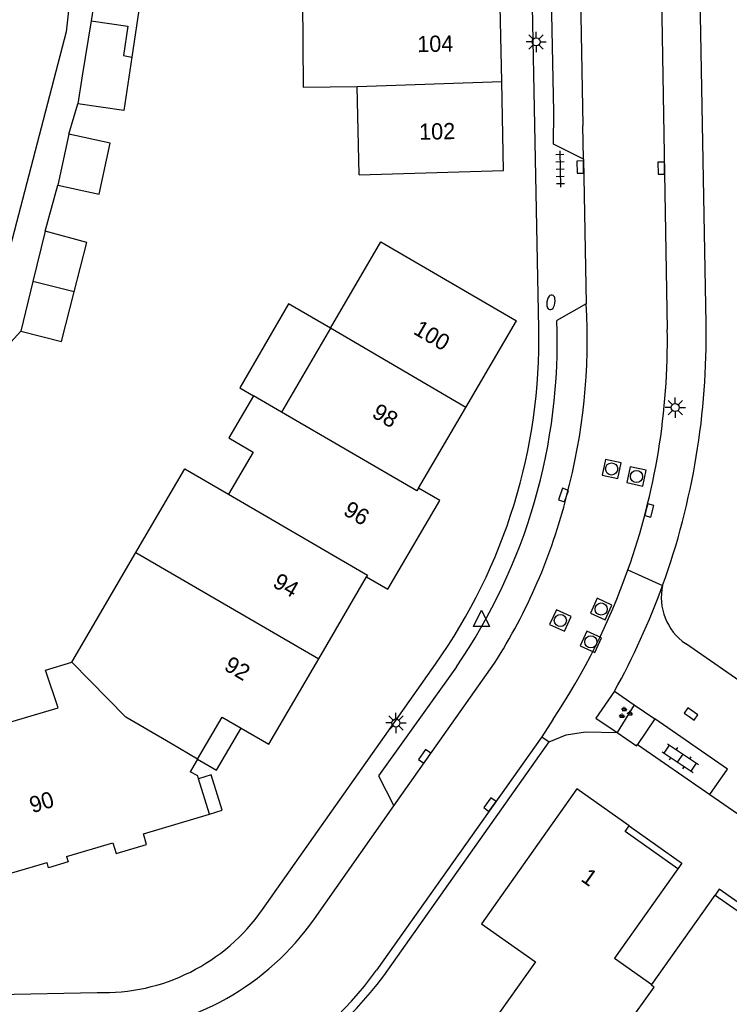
# Model space of a CAD drawing. Extents: x 126000 to 131009, y 393000 to 395500.
# Drawn here: x 130631.7 to 130675.5, y 394849.3 to 394910.1 of the extents above; entities that cross this region are included whole.
import ezdxf

# ---------------------------------------------------------------- set-up
doc = ezdxf.new("R2010")
doc.units = 0
for name, color, linetype in [('gg-afsc-erfafscheiding', 7, 'Continuous'), ('gg-anno-huisnummerreeks BGT', 7, 'Continuous'), ('gg-bbg-gedigitaliseerde bebouwing', 7, 'Continuous'), ('gg-bbg-gedigitaliseerde bijgebouw', 7, 'Continuous'), ('gg-bbg-hoofdgebouw', 7, 'Continuous'), ('gg-bbg-luifel en loopbrug', 7, 'Continuous'), ('gg-bbg-tussenscheiding', 7, 'Continuous'), ('gg-knt-verharding', 7, 'Continuous'), ('gg-knt-verharding nz', 7, 'Continuous'), ('gt-grn-vlakafsluiter', 7, 'Continuous'), ('gt-grn-weggrens', 7, 'Continuous'), ('gt-symb-brandkraan', 7, 'Continuous'), ('gt-symb-groenvak', 7, 'Continuous'), ('gt-symb-klinker verharding', 7, 'Continuous'), ('gt-symb-kolk', 7, 'Continuous'), ('gt-symb-lichtmast', 7, 'Continuous'), ('gt-symb-rioolschacht', 7, 'Continuous'), ('gt-symb-tegel verharding', 7, 'Continuous'), ('gt-symb-waterafsluiter', 7, 'Continuous')]:
    doc.layers.add(name, color=color, linetype=linetype)

# ---------------------------------------------------------------- blocks, each defined once
blk = doc.blocks.new('gt0-LMAST')
at = {"layer": 'gt-symb-lichtmast'}
for p, q in [((-0.005, 0.246), (-0.005, 0.621)), ((-0.182, 0.173), (-0.447, 0.438)), ((0.172, 0.173), (0.437, 0.438)), ((-0.255, -0.004), (-0.63, -0.004)), ((-0.182, -0.181), (-0.447, -0.446)), ((-0.005, -0.254), (-0.005, -0.629)), ((0.437, -0.446), (0.172, -0.181)), ((0.245, -0.004), (0.62, -0.004))]:
    blk.add_line(p, q, dxfattribs=at)
blk.add_circle((-0.005, -0.004), 0.25, dxfattribs=at)
blk = doc.blocks.new('gt0-BR')
at = {"layer": 'gt-symb-brandkraan'}
for centre, radius, start, end in [((-0.244, 0), 0.206, 107.56694, 252.43307), ((0.599, -2.664), 3, 106.89205, 107.56694), ((0, -0.691), 0.938, 73.10799, 106.89205), ((-0.599, -2.664), 3, 72.43309, 73.10799), ((0.244, 0), 0.206, 287.56695, 72.43309), ((0.599, 2.664), 3, 252.43307, 253.10797), ((0, 0.691), 0.938, 253.10797, 286.89206), ((-0.599, 2.664), 3, 286.89206, 287.56695)]:
    blk.add_arc(centre, radius, start, end, dxfattribs=at)
blk = doc.blocks.new('gt0-TEG1')
at = {"layer": 'gt-symb-tegel verharding'}
for p, q in [((-1.125, 0), (1.125, 0)), ((-0.9, -0.25), (-0.9, 0.25)), ((-0.45, -0.25), (-0.45, 0.25)), ((0, -0.25), (0, 0.25)), ((0.45, -0.25), (0.45, 0.25)), ((0.9, -0.25), (0.9, 0.25))]:
    blk.add_line(p, q, dxfattribs=at)
blk = doc.blocks.new('gt0-KOLK')
at = {"layer": 'gt-symb-kolk'}
blk.add_lwpolyline([(0, 0), (0.375, 0), (0.375, 0.4), (-0.375, 0.4), (-0.375, 0), (0, 0)], dxfattribs=at)
blk = doc.blocks.new('gt0-WAFSL')
at = {"layer": 'gt-symb-waterafsluiter'}
for p, q in [((-0.5, -0.333), (0, 0.667)), ((0, 0.667), (0.5, -0.333)), ((0.5, -0.333), (-0.5, -0.333))]:
    blk.add_line(p, q, dxfattribs=at)
blk = doc.blocks.new('gt0-RS')
at = {"layer": 'gt-symb-rioolschacht'}
blk.add_lwpolyline([(-0.5, -0.5), (0.5, -0.5), (0.5, 0.5), (-0.5, 0.5)], close=True, dxfattribs=at)
blk.add_circle((0, 0), 0.375, dxfattribs=at)
blk = doc.blocks.new('gt0-KL1')
at = {"layer": 'gt-symb-klinker verharding'}
for p, q in [((-1.15, 0.3), (1.15, 0.3)), ((-1, -0.3), (-1, 0.3)), ((-0.5, 0.3), (-0.5, 0.45)), ((0, -0.3), (0, 0.3)), ((0.5, 0.3), (0.5, 0.45)), ((1, -0.3), (1, 0.3)), ((-1.15, -0.3), (1.15, -0.3)), ((-0.5, -0.45), (-0.5, -0.3)), ((0.5, -0.45), (0.5, -0.3))]:
    blk.add_line(p, q, dxfattribs=at)
blk = doc.blocks.new('gt0-GRVAK')
at = {"layer": 'gt-symb-groenvak'}
for p, q in [((-0.11, 0.189), (-0.228, 0.24)), ((-0.182, 0.153), (0.088, 0.153)), ((-0.091, 0.211), (-0.156, 0.322)), ((-0.047, 0.214), (-0.047, 0.393)), ((-0.004, 0.211), (0.061, 0.322)), ((0.015, 0.189), (0.133, 0.24)), ((0.262, -0.052), (0.197, 0.059)), ((0.305, -0.049), (0.305, 0.13)), ((0.349, -0.052), (0.414, 0.059)), ((-0.245, -0.228), (-0.363, -0.177)), ((-0.318, -0.264), (-0.047, -0.264)), ((-0.226, -0.206), (-0.291, -0.095)), ((-0.183, -0.203), (-0.183, -0.024)), ((-0.139, -0.206), (-0.074, -0.095)), ((-0.12, -0.228), (-0.002, -0.177)), ((0.243, -0.074), (0.125, -0.023)), ((0.17, -0.11), (0.441, -0.11)), ((0.368, -0.074), (0.486, -0.023))]:
    blk.add_line(p, q, dxfattribs=at)

msp = doc.modelspace()

# ---------------------------------------------------------------- linework, layer by layer
at = {"layer": 'gg-afsc-erfafscheiding'}
for p, q in [((130634.7, 394903.02), (130635.256, 394904.908)), ((130633.24, 394897.04), (130634.03, 394899.88)), ((130628.25, 394887.05), (130631.73, 394890.86))]:
    msp.add_line(p, q, dxfattribs=at)
msp.add_lwpolyline([(130635.11, 394915.407), (130635.077, 394914.185), (130634.544, 394909.346), (130630.023, 394892.122), (130625.81, 394887.75)], dxfattribs=at)
at = {"layer": 'gg-bbg-gedigitaliseerde bebouwing'}
for p, q in [((130652.63, 394900.52), (130652.499, 394905.96)), ((130652.63, 394900.52), (130661.535, 394900.791)), ((130650.844, 394891.058), (130653.95, 394896.38)), ((130653.95, 394896.38), (130662.34, 394891.517)), ((130650.844, 394891.058), (130647.82, 394885.877)), ((130647.82, 394885.877), (130646.092, 394886.881)), ((130646.074, 394883.406), (130644.557, 394880.813)), ((130634.881, 394870.439), (130638.839, 394877.206)), ((130642.65, 394864.459), (130642.194, 394863.679))]:
    msp.add_line(p, q, dxfattribs=at)
for points in [[(130649.125, 394911.303), (130649.166, 394905.935), (130652.499, 394905.96)], [(130646.092, 394886.881), (130644.573, 394884.285), (130646.074, 394883.406)], [(130638.839, 394877.206), (130641.862, 394882.374), (130644.557, 394880.813)], [(130627.77, 394865.78), (130634.031, 394867.623), (130633.251, 394869.95), (130634.881, 394870.439)]]:
    msp.add_lwpolyline(points, dxfattribs=at)
at = {"layer": 'gg-bbg-gedigitaliseerde bijgebouw'}
for p, q in [((130636.62, 394913.42), (130636.075, 394910.02)), ((130636.075, 394910.02), (130635.53, 394906.62)), ((130635.53, 394906.62), (130635.256, 394904.908)), ((130634.7, 394903.02), (130634.03, 394899.88)), ((130633.24, 394897.04), (130632.484, 394893.945)), ((130632.484, 394893.945), (130631.73, 394890.86))]:
    msp.add_line(p, q, dxfattribs=at)
for points in [[(130636.62, 394913.42), (130638.59, 394913.132), (130638.197, 394910.684), (130639.029, 394910.686), (130638.596, 394907.79)], [(130638.596, 394907.79), (130638.102, 394904.483), (130635.256, 394904.908)], [(130634.03, 394899.88), (130636.57, 394899.33), (130637.26, 394902.48), (130634.7, 394903.02)], [(130635.031, 394893.299), (130635.82, 394896.35), (130633.24, 394897.04)], [(130631.73, 394890.86), (130634.24, 394890.24), (130635.031, 394893.299)]]:
    msp.add_lwpolyline(points, dxfattribs=at)
at = {"layer": 'gg-bbg-hoofdgebouw'}
for p, q in [((130661.535, 394900.791), (130661.42, 394906.269)), ((130659.195, 394886.149), (130662.34, 394891.517)), ((130656.289, 394881.19), (130659.195, 394886.149)), ((130650.125, 394870.646), (130653.081, 394875.701)), ((130647.043, 394865.374), (130650.125, 394870.646)), ((130645.33, 394866.377), (130647.043, 394865.374)), ((130643.382, 394861.06), (130642.713, 394863.245)), ((130634.56, 394858.444), (130637.413, 394859.287)), ((130630.316, 394857.191), (130633.352, 394858.087)), ((130670.678, 394850.549), (130674.585, 394856.065))]:
    msp.add_line(p, q, dxfattribs=at)
for points in [[(130661.42, 394906.269), (130661.302, 394911.873), (130660.305, 394911.852)], [(130653.081, 394875.701), (130654.392, 394874.94), (130657.601, 394880.422), (130656.289, 394881.19)], [(130642.65, 394864.459), (130644.17, 394867.057), (130645.33, 394866.377)], [(130642.713, 394863.245), (130642.66, 394863.418), (130642.194, 394863.679)], [(130669.297, 394860.335), (130666.053, 394862.632), (130660.172, 394854.299), (130663.515, 394851.95), (130660.735, 394848.03)], [(130637.413, 394859.287), (130637.611, 394858.631), (130639.501, 394859.199), (130639.31, 394859.843), (130643.382, 394861.06)], [(130672.292, 394857.687), (130669.048, 394859.984), (130669.297, 394860.335)], [(130634.56, 394858.444), (130634.657, 394858.128), (130633.454, 394857.757), (130633.352, 394858.087)], [(130672.292, 394857.687), (130668.385, 394852.171), (130670.678, 394850.549)], [(130674.585, 394856.065), (130678.676, 394853.215), (130678.919, 394853.566)]]:
    msp.add_lwpolyline(points, dxfattribs=at)
at = {"layer": 'gg-bbg-luifel en loopbrug'}
for points in [[(130650.844, 394891.058), (130648.254, 394892.559), (130645.247, 394887.37), (130646.092, 394886.881)], [(130642.65, 394864.459), (130643.811, 394863.78), (130645.33, 394866.377)], [(130643.382, 394861.06), (130644.163, 394861.299), (130643.494, 394863.485), (130642.713, 394863.245)], [(130669.297, 394860.335), (130672.541, 394858.038), (130672.292, 394857.687)], [(130678.919, 394853.566), (130674.84, 394856.429), (130674.585, 394856.065)]]:
    msp.add_lwpolyline(points, dxfattribs=at)
at = {"layer": 'gg-bbg-tussenscheiding'}
for p, q in [((130652.499, 394905.96), (130661.42, 394906.269)), ((130635.031, 394893.299), (130632.484, 394893.945)), ((130659.195, 394886.149), (130650.844, 394891.058)), ((130638.839, 394877.206), (130650.125, 394870.646))]:
    msp.add_line(p, q, dxfattribs=at)
for points in [[(130636.075, 394910.02), (130638.35, 394909.69), (130638.07, 394907.88), (130638.596, 394907.79)], [(130656.289, 394881.19), (130656.186, 394881.014), (130647.82, 394885.877)], [(130644.557, 394880.813), (130653.145, 394875.812), (130653.081, 394875.701)], [(130642.65, 394864.459), (130640.973, 394865.447), (130638.22, 394867.05), (130634.881, 394870.439)], [(130669.26, 394847.91), (130669.12, 394848), (130670.84, 394850.38), (130670.651, 394850.511), (130670.678, 394850.549)]]:
    msp.add_lwpolyline(points, dxfattribs=at)
at = {"layer": 'gg-knt-verharding'}
for p, q in [((130664.638, 394904.414), (130664.255, 394922.981)), ((130671.114, 394922.069), (130671.638, 394890.974)), ((130674.032, 394891.338), (130673.471, 394922.163)), ((130666.461, 394901.487), (130666.625, 394892.55)), ((130666.625, 394892.55), (130664.823, 394891.527)), ((130683.536, 394864.097), (130672.759, 394871.589)), ((130646.648, 394855.176), (130657.326, 394870.315)), ((130668.375, 394868.644), (130669.589, 394867.819)), ((130669.589, 394867.819), (130668.545, 394866.108)), ((130664.599, 394866.918), (130663.897, 394865.825)), ((130663.897, 394865.825), (130653.685, 394851.439)), ((130663.897, 394865.825), (130664.352, 394865.516)), ((130654.136, 394851.078), (130664.352, 394865.516)), ((130669.807, 394865.364), (130674.27, 394862.273)), ((130674.27, 394862.273), (130692.935, 394849.344)), ((130649.855, 394854.595), (130654.769, 394861.578)), ((130597.484, 394849.311), (130636.447, 394850.057))]:
    msp.add_line(p, q, dxfattribs=at)
for points in [[(130663.703, 394891.035), (130663.064, 394923.478), (130663.135, 394927.168)], [(130666.461, 394901.487), (130664.626, 394902.42), (130664.638, 394904.414)], [(130658.622, 394870.155), (130653.813, 394863.419), (130654.769, 394861.578)], [(130668.375, 394868.644), (130667.228, 394866.982), (130668.545, 394866.108)], [(130664.352, 394865.516), (130665.389, 394865.96), (130666.601, 394866.143), (130668.545, 394866.108)]]:
    msp.add_lwpolyline(points, dxfattribs=at)
for centre, radius, start, end in [((130629.415, 394890.215), 35.433, 325.5182, 2.12205), ((130628.972, 394890.518), 45.068, 340.10598, 1.04299), ((130629.086, 394890.348), 34.624, 324.64894, 1.13744), ((130629.443, 394890.266), 42.201, 340.43771, 0.96091), ((130629.433, 394890.262), 42.209, 326.42253, 340.44737), ((130628.939, 394890.535), 45.105, 330.96586, 340.10002), ((130674.741, 394874.439), 3.471, 167.6396, 235.18579), ((130636.846, 394861.985), 11.935, 268.08279, 325.21345), ((130636.311, 394864.11), 16.553, 273.79796, 324.91055), ((130635.903, 394864.652), 22.731, 271.128, 323.33435), ((130636.492, 394863.678), 21.105, 271.86001, 324.55341)]:
    msp.add_arc(centre, radius, start, end, dxfattribs=at)
at = {"layer": 'gg-knt-verharding nz'}
for p, q in [((130666.04, 394923.926), (130666.423, 394903.57)), ((130666.461, 394901.487), (130666.423, 394903.57)), ((130654.769, 394861.578), (130660.966, 394870.375)), ((130669.589, 394867.819), (130670.869, 394866.949)), ((130670.869, 394866.949), (130669.807, 394865.364))]:
    msp.add_line(p, q, dxfattribs=at)
msp.add_lwpolyline([(130674.27, 394862.273), (130675.357, 394863.835), (130670.869, 394866.949)], dxfattribs=at)
for centre, radius, start, end in [((130629.703, 394890.3), 36.991, 344.94006, 3.48668), ((130631.698, 394889.142), 34.768, 327.33051, 345.92814)]:
    msp.add_arc(centre, radius, start, end, dxfattribs=at)
at = {"layer": 'gt-grn-vlakafsluiter'}
msp.add_lwpolyline([(130668.545, 394866.108), (130669.743, 394865.287), (130669.807, 394865.364)], dxfattribs=at)
at = {"layer": 'gt-grn-weggrens'}
msp.add_line((130669.208, 394876.136), (130671.35, 394875.182), dxfattribs=at)

# ---------------------------------------------------------------- block references
at = {"layer": 'gt-symb-brandkraan', "rotation": 81.54573827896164}
msp.add_blockref('gt0-BR', (130664.459, 394892.644), dxfattribs=at)
at = {"layer": 'gt-symb-groenvak'}
msp.add_blockref('gt0-GRVAK', (130669.032, 394867.303), dxfattribs=at)
at = {"layer": 'gt-symb-klinker verharding', "rotation": -34.11906284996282}
msp.add_blockref('gt0-KL1', (130672.446, 394864.517), dxfattribs=at)
at = {"layer": 'gt-symb-kolk'}
for p, rotation in [((130666.468, 394900.998), 90.9739344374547), ((130671.468, 394900.931), 90.85937224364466), ((130665.423, 394880.689), 71.14816422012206), ((130670.338, 394879.856), -104.35578499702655), ((130672.991, 394867.082), -34.69152881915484), ((130656.829, 394864.514), 54.84846035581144), ((130660.852, 394861.539), 54.52896067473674)]:
    msp.add_blockref('gt0-KOLK', p, dxfattribs=dict(at, rotation=rotation))
at = {"layer": 'gt-symb-lichtmast'}
for p in [(130663.549, 394908.726), (130672.135, 394886.16), (130654.894, 394866.695)]:
    msp.add_blockref('gt0-LMAST', p, dxfattribs=at)
at = {"layer": 'gt-symb-rioolschacht'}
for p, rotation in [((130668.203, 394882.366), 77.99329169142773), ((130669.741, 394881.906), 77.99329169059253), ((130667.555, 394873.72), 65.40899949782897), ((130665.04, 394873.016), 65.4089994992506), ((130666.921, 394871.696), 65.40899949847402)]:
    msp.add_blockref('gt0-RS', p, dxfattribs=dict(at, rotation=rotation))
at = {"layer": 'gt-symb-tegel verharding', "rotation": -88.96878732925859}
msp.add_blockref('gt0-TEG1', (130665.026, 394900.879), dxfattribs=at)
at = {"layer": 'gt-symb-waterafsluiter'}
msp.add_blockref('gt0-WAFSL', (130660.175, 394872.985), dxfattribs=at)

# ---------------------------------------------------------------- texts
at = {"layer": 'gg-anno-huisnummerreeks BGT'}
for s, rotation, p in [('104', 1.2, (130656.215, 394908.085)), ('102', 1.2, (130656.329, 394902.678)), ('100', 329.6, (130655.9, 394890.744)), ('98', 329.6, (130653.341, 394885.607)), ('96', 329.7, (130651.574, 394879.582)), ('94', 329.7, (130647.217, 394875.137)), ('92', 329.7, (130644.215, 394870.002)), ('90', 17.1, (130632.451, 394861.111)), ('1', 324.7, (130666.245, 394856.982))]:
    msp.add_text(s, height=1, rotation=rotation, dxfattribs=at).set_placement(p)

doc.saveas('drawing.dxf')
